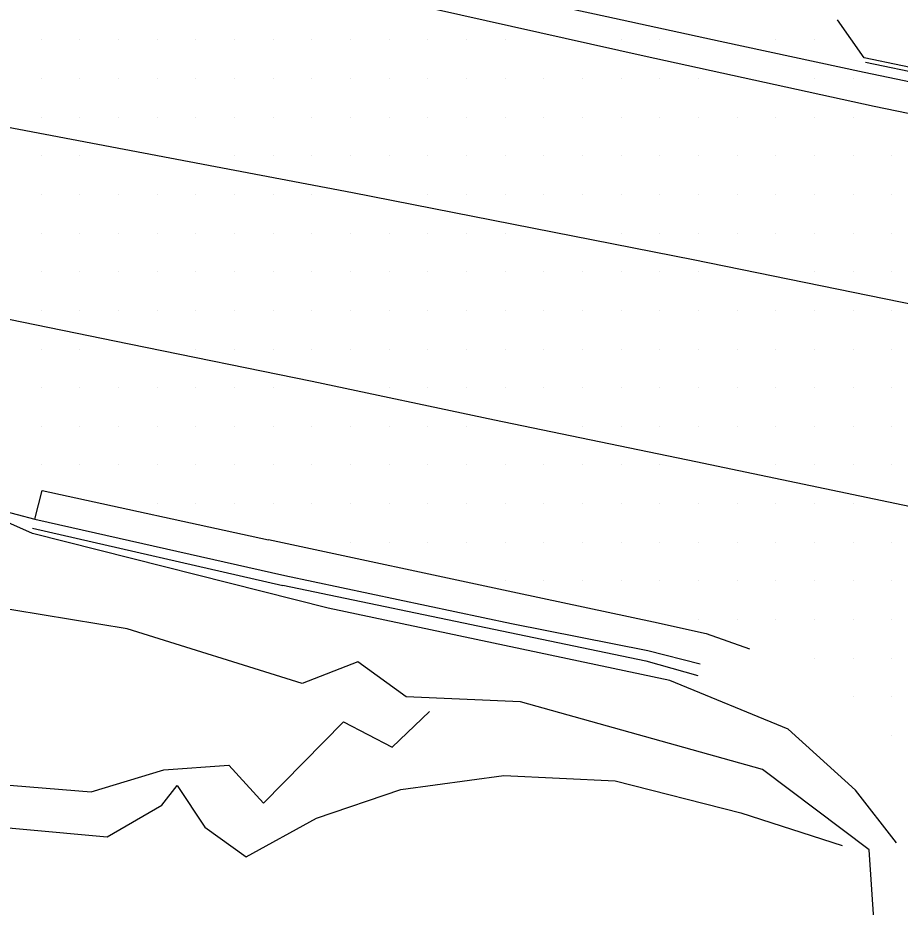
# Model space of a CAD drawing. Extents: x 1762120 to 1766775, y 709485 to 712965.
# Drawn here: x 1763034.7 to 1763091.8, y 712542.6 to 712600.2 of the extents above; entities that cross this region are included whole.
import ezdxf

# ---------------------------------------------------------------- set-up
doc = ezdxf.new("R2010")
doc.units = 0
for name, color, linetype in [('Exist DTM Breakline', 7, 'Continuous'), ('Exist DTM Drainline', 7, 'Continuous'), ('Exist DTM Scan Elevation Point', 7, 'Continuous'), ('Exist Roads Curbs', 7, 'Continuous'), ('Exist Roads EOP', 7, 'Continuous'), ('Exist Roads EOT', 7, 'Continuous')]:
    doc.layers.add(name, color=color, linetype=linetype)

msp = doc.modelspace()

# ---------------------------------------------------------------- linework, layer by layer
at = {"layer": 'Exist DTM Breakline'}
for points in [[(1763228.396, 712567.706), (1763209.574, 712571.649), (1763183.194, 712577.672), (1763154.339, 712583.753), (1763109.288, 712593.456), (1763089.475, 712597.586), (1763087.749, 712600.046)], [(1763091.548, 712546.808), (1763088.909, 712550.218), (1763084.56, 712554.167), (1763076.89, 712557.309), (1763054.814, 712561.989), (1763035.69, 712566.825), (1763034.083, 712567.538), (1763013.719, 712573.313), (1762987.017, 712580.444)], [(1763078.509, 712501.298), (1763082.887, 712516.397), (1763085.559, 712523.896), (1763090.415, 712537.051), (1763089.793, 712546.344), (1763082.891, 712551.549), (1763067.235, 712555.921), (1763059.837, 712556.242), (1763056.72, 712558.517), (1763053.115, 712557.111), (1763041.811, 712560.643), (1763027.131, 712563.065), (1763013.629, 712566.461), (1762998.001, 712571.179), (1762987.839, 712574.31), (1762976.14, 712576.143), (1762969.552, 712578.669)], [(1762962.802, 712553.103), (1762972.335, 712555.417), (1762981.953, 712555.52), (1762994.971, 712555.687), (1763023.336, 712551.42), (1763039.477, 712550.099), (1763044.177, 712551.535), (1763048.383, 712551.819), (1763050.625, 712549.373), (1763055.79, 712554.626), (1763058.948, 712552.999), (1763061.353, 712555.311)], [(1762966.29, 712550.313), (1762977.839, 712552.404), (1762994.809, 712551.746), (1763023.724, 712548.713), (1763040.508, 712547.194), (1763044.047, 712549.243), (1763045.037, 712550.512), (1763046.822, 712547.812), (1763049.503, 712545.891), (1763054.05, 712548.406), (1763059.512, 712550.246), (1763066.155, 712551.151), (1763073.353, 712550.823), (1763081.491, 712548.738), (1763088.05, 712546.626)]]:
    msp.add_lwpolyline(points, dxfattribs=at)
at = {"layer": 'Exist DTM Drainline'}
msp.add_line((1763035.838, 712567.749), (1763052, 712564.09), dxfattribs=at)
for points in [[(1763043.332, 712606.528), (1763043.869, 712606.449), (1763052.322, 712604.796), (1763058.532, 712603.432), (1763061.85, 712602.76), (1763063.615, 712602.275), (1763072.819, 712600.27), (1763080.163, 712598.678), (1763089.461, 712596.666)], [(1763089.461, 712596.666), (1763105.186, 712593.393), (1763119.823, 712590.226), (1763134.436, 712587.072), (1763149.077, 712583.936), (1763163.767, 712580.768), (1763178.414, 712577.646), (1763193.012, 712574.483), (1763207.655, 712571.168), (1763222.327, 712568.147), (1763236.948, 712564.982), (1763251.578, 712561.802), (1763266.222, 712558.686), (1763274.477, 712556.87), (1763299.09, 712551.53)], [(1763052, 712564.09), (1763066.652, 712560.984), (1763075.468, 712559.244), (1763078.866, 712558.395)]]:
    msp.add_lwpolyline(points, dxfattribs=at)
at = {"layer": 'Exist DTM Scan Elevation Point'}
for p, q in [((1763036.25, 712598.75), (1763036.25, 712598.75)), ((1763038.75, 712598.75), (1763038.75, 712598.75)), ((1763041.25, 712598.75), (1763041.25, 712598.75)), ((1763043.75, 712598.75), (1763043.75, 712598.75)), ((1763046.25, 712598.75), (1763046.25, 712598.75)), ((1763048.75, 712598.75), (1763048.75, 712598.75)), ((1763051.25, 712598.75), (1763051.25, 712598.75)), ((1763053.75, 712598.75), (1763053.75, 712598.75)), ((1763056.25, 712598.75), (1763056.25, 712598.75)), ((1763058.75, 712598.75), (1763058.75, 712598.75)), ((1763061.25, 712598.75), (1763061.25, 712598.75)), ((1763063.75, 712598.75), (1763063.75, 712598.75)), ((1763066.25, 712598.75), (1763066.25, 712598.75)), ((1763073.75, 712598.75), (1763073.75, 712598.75)), ((1763076.25, 712598.75), (1763076.25, 712598.75)), ((1763083.75, 712598.75), (1763083.75, 712598.75)), ((1763086.25, 712598.75), (1763086.25, 712598.75)), ((1763036.25, 712596.25), (1763036.25, 712596.25)), ((1763038.75, 712596.25), (1763038.75, 712596.25)), ((1763041.25, 712596.25), (1763041.25, 712596.25)), ((1763043.75, 712596.25), (1763043.75, 712596.25)), ((1763046.25, 712596.25), (1763046.25, 712596.25)), ((1763048.75, 712596.25), (1763048.75, 712596.25)), ((1763051.25, 712596.25), (1763051.25, 712596.25)), ((1763053.75, 712596.25), (1763053.75, 712596.25)), ((1763056.25, 712596.25), (1763056.25, 712596.25)), ((1763058.75, 712596.25), (1763058.75, 712596.25)), ((1763061.25, 712596.25), (1763061.25, 712596.25)), ((1763063.75, 712596.25), (1763063.75, 712596.25)), ((1763066.25, 712596.25), (1763066.25, 712596.25)), ((1763068.75, 712596.25), (1763068.75, 712596.25)), ((1763071.25, 712596.25), (1763071.25, 712596.25)), ((1763073.75, 712596.25), (1763073.75, 712596.25)), ((1763076.25, 712596.25), (1763076.25, 712596.25)), ((1763078.75, 712596.25), (1763078.75, 712596.25)), ((1763086.25, 712596.25), (1763086.25, 712596.25)), ((1763088.75, 712596.25), (1763088.75, 712596.25)), ((1763036.25, 712593.75), (1763036.25, 712593.75)), ((1763038.75, 712593.75), (1763038.75, 712593.75)), ((1763041.25, 712593.75), (1763041.25, 712593.75)), ((1763043.75, 712593.75), (1763043.75, 712593.75)), ((1763046.25, 712593.75), (1763046.25, 712593.75)), ((1763048.75, 712593.75), (1763048.75, 712593.75)), ((1763051.25, 712593.75), (1763051.25, 712593.75)), ((1763053.75, 712593.75), (1763053.75, 712593.75)), ((1763056.25, 712593.75), (1763056.25, 712593.75)), ((1763058.75, 712593.75), (1763058.75, 712593.75)), ((1763061.25, 712593.75), (1763061.25, 712593.75)), ((1763063.75, 712593.75), (1763063.75, 712593.75)), ((1763066.25, 712593.75), (1763066.25, 712593.75)), ((1763068.75, 712593.75), (1763068.75, 712593.75)), ((1763071.25, 712593.75), (1763071.25, 712593.75)), ((1763073.75, 712593.75), (1763073.75, 712593.75)), ((1763076.25, 712593.75), (1763076.25, 712593.75)), ((1763078.75, 712593.75), (1763078.75, 712593.75)), ((1763081.25, 712593.75), (1763081.25, 712593.75)), ((1763083.75, 712593.75), (1763083.75, 712593.75)), ((1763086.25, 712593.75), (1763086.25, 712593.75)), ((1763088.75, 712593.75), (1763088.75, 712593.75)), ((1763036.25, 712591.25), (1763036.25, 712591.25)), ((1763038.75, 712591.25), (1763038.75, 712591.25)), ((1763048.75, 712591.25), (1763048.75, 712591.25)), ((1763051.25, 712591.25), (1763051.25, 712591.25)), ((1763053.75, 712591.25), (1763053.75, 712591.25)), ((1763056.25, 712591.25), (1763056.25, 712591.25)), ((1763058.75, 712591.25), (1763058.75, 712591.25)), ((1763061.25, 712591.25), (1763061.25, 712591.25)), ((1763063.75, 712591.25), (1763063.75, 712591.25)), ((1763066.25, 712591.25), (1763066.25, 712591.25)), ((1763068.75, 712591.25), (1763068.75, 712591.25)), ((1763071.25, 712591.25), (1763071.25, 712591.25)), ((1763073.75, 712591.25), (1763073.75, 712591.25)), ((1763076.25, 712591.25), (1763076.25, 712591.25)), ((1763078.75, 712591.25), (1763078.75, 712591.25)), ((1763081.25, 712591.25), (1763081.25, 712591.25)), ((1763083.75, 712591.25), (1763083.75, 712591.25)), ((1763086.25, 712591.25), (1763086.25, 712591.25)), ((1763088.75, 712591.25), (1763088.75, 712591.25)), ((1763091.25, 712591.25), (1763091.25, 712591.25)), ((1763036.25, 712588.75), (1763036.25, 712588.75)), ((1763038.75, 712588.75), (1763038.75, 712588.75)), ((1763041.25, 712588.75), (1763041.25, 712588.75)), ((1763043.75, 712588.75), (1763043.75, 712588.75)), ((1763046.25, 712588.75), (1763046.25, 712588.75)), ((1763048.75, 712588.75), (1763048.75, 712588.75)), ((1763051.25, 712588.75), (1763051.25, 712588.75)), ((1763053.75, 712588.75), (1763053.75, 712588.75)), ((1763061.25, 712588.75), (1763061.25, 712588.75)), ((1763063.75, 712588.75), (1763063.75, 712588.75)), ((1763066.25, 712588.75), (1763066.25, 712588.75)), ((1763068.75, 712588.75), (1763068.75, 712588.75)), ((1763071.25, 712588.75), (1763071.25, 712588.75)), ((1763073.75, 712588.75), (1763073.75, 712588.75)), ((1763076.25, 712588.75), (1763076.25, 712588.75)), ((1763078.75, 712588.75), (1763078.75, 712588.75)), ((1763081.25, 712588.75), (1763081.25, 712588.75)), ((1763083.75, 712588.75), (1763083.75, 712588.75)), ((1763086.25, 712588.75), (1763086.25, 712588.75)), ((1763088.75, 712588.75), (1763088.75, 712588.75)), ((1763091.25, 712588.75), (1763091.25, 712588.75)), ((1763036.25, 712586.25), (1763036.25, 712586.25)), ((1763038.75, 712586.25), (1763038.75, 712586.25)), ((1763041.25, 712586.25), (1763041.25, 712586.25)), ((1763043.75, 712586.25), (1763043.75, 712586.25)), ((1763046.25, 712586.25), (1763046.25, 712586.25)), ((1763048.75, 712586.25), (1763048.75, 712586.25)), ((1763051.25, 712586.25), (1763051.25, 712586.25)), ((1763053.75, 712586.25), (1763053.75, 712586.25)), ((1763056.25, 712586.25), (1763056.25, 712586.25)), ((1763058.75, 712586.25), (1763058.75, 712586.25)), ((1763061.25, 712586.25), (1763061.25, 712586.25)), ((1763063.75, 712586.25), (1763063.75, 712586.25)), ((1763066.25, 712586.25), (1763066.25, 712586.25)), ((1763073.75, 712586.25), (1763073.75, 712586.25)), ((1763076.25, 712586.25), (1763076.25, 712586.25)), ((1763078.75, 712586.25), (1763078.75, 712586.25)), ((1763081.25, 712586.25), (1763081.25, 712586.25)), ((1763083.75, 712586.25), (1763083.75, 712586.25)), ((1763086.25, 712586.25), (1763086.25, 712586.25)), ((1763088.75, 712586.25), (1763088.75, 712586.25)), ((1763091.25, 712586.25), (1763091.25, 712586.25)), ((1763036.25, 712583.75), (1763036.25, 712583.75)), ((1763038.75, 712583.75), (1763038.75, 712583.75)), ((1763041.25, 712583.75), (1763041.25, 712583.75)), ((1763043.75, 712583.75), (1763043.75, 712583.75)), ((1763046.25, 712583.75), (1763046.25, 712583.75)), ((1763048.75, 712583.75), (1763048.75, 712583.75)), ((1763051.25, 712583.75), (1763051.25, 712583.75)), ((1763053.75, 712583.75), (1763053.75, 712583.75)), ((1763056.25, 712583.75), (1763056.25, 712583.75)), ((1763058.75, 712583.75), (1763058.75, 712583.75)), ((1763061.25, 712583.75), (1763061.25, 712583.75)), ((1763063.75, 712583.75), (1763063.75, 712583.75)), ((1763066.25, 712583.75), (1763066.25, 712583.75)), ((1763068.75, 712583.75), (1763068.75, 712583.75)), ((1763071.25, 712583.75), (1763071.25, 712583.75)), ((1763073.75, 712583.75), (1763073.75, 712583.75)), ((1763076.25, 712583.75), (1763076.25, 712583.75)), ((1763078.75, 712583.75), (1763078.75, 712583.75)), ((1763086.25, 712583.75), (1763086.25, 712583.75)), ((1763088.75, 712583.75), (1763088.75, 712583.75)), ((1763091.25, 712583.75), (1763091.25, 712583.75)), ((1763036.25, 712581.25), (1763036.25, 712581.25)), ((1763038.75, 712581.25), (1763038.75, 712581.25)), ((1763041.25, 712581.25), (1763041.25, 712581.25)), ((1763043.75, 712581.25), (1763043.75, 712581.25)), ((1763046.25, 712581.25), (1763046.25, 712581.25)), ((1763048.75, 712581.25), (1763048.75, 712581.25)), ((1763051.25, 712581.25), (1763051.25, 712581.25)), ((1763053.75, 712581.25), (1763053.75, 712581.25)), ((1763056.25, 712581.25), (1763056.25, 712581.25)), ((1763058.75, 712581.25), (1763058.75, 712581.25)), ((1763061.25, 712581.25), (1763061.25, 712581.25)), ((1763063.75, 712581.25), (1763063.75, 712581.25)), ((1763066.25, 712581.25), (1763066.25, 712581.25)), ((1763068.75, 712581.25), (1763068.75, 712581.25)), ((1763071.25, 712581.25), (1763071.25, 712581.25)), ((1763073.75, 712581.25), (1763073.75, 712581.25)), ((1763076.25, 712581.25), (1763076.25, 712581.25)), ((1763078.75, 712581.25), (1763078.75, 712581.25)), ((1763081.25, 712581.25), (1763081.25, 712581.25)), ((1763083.75, 712581.25), (1763083.75, 712581.25)), ((1763086.25, 712581.25), (1763086.25, 712581.25)), ((1763088.75, 712581.25), (1763088.75, 712581.25)), ((1763091.25, 712581.25), (1763091.25, 712581.25)), ((1763036.25, 712578.75), (1763036.25, 712578.75)), ((1763038.75, 712578.75), (1763038.75, 712578.75)), ((1763046.25, 712578.75), (1763046.25, 712578.75)), ((1763048.75, 712578.75), (1763048.75, 712578.75)), ((1763051.25, 712578.75), (1763051.25, 712578.75)), ((1763053.75, 712578.75), (1763053.75, 712578.75)), ((1763056.25, 712578.75), (1763056.25, 712578.75)), ((1763058.75, 712578.75), (1763058.75, 712578.75)), ((1763061.25, 712578.75), (1763061.25, 712578.75)), ((1763063.75, 712578.75), (1763063.75, 712578.75)), ((1763066.25, 712578.75), (1763066.25, 712578.75)), ((1763068.75, 712578.75), (1763068.75, 712578.75)), ((1763071.25, 712578.75), (1763071.25, 712578.75)), ((1763073.75, 712578.75), (1763073.75, 712578.75)), ((1763076.25, 712578.75), (1763076.25, 712578.75)), ((1763078.75, 712578.75), (1763078.75, 712578.75)), ((1763081.25, 712578.75), (1763081.25, 712578.75)), ((1763083.75, 712578.75), (1763083.75, 712578.75)), ((1763086.25, 712578.75), (1763086.25, 712578.75)), ((1763088.75, 712578.75), (1763088.75, 712578.75)), ((1763091.25, 712578.75), (1763091.25, 712578.75)), ((1763036.25, 712576.25), (1763036.25, 712576.25)), ((1763038.75, 712576.25), (1763038.75, 712576.25)), ((1763041.25, 712576.25), (1763041.25, 712576.25)), ((1763043.75, 712576.25), (1763043.75, 712576.25)), ((1763046.25, 712576.25), (1763046.25, 712576.25)), ((1763048.75, 712576.25), (1763048.75, 712576.25)), ((1763051.25, 712576.25), (1763051.25, 712576.25)), ((1763058.75, 712576.25), (1763058.75, 712576.25)), ((1763061.25, 712576.25), (1763061.25, 712576.25)), ((1763063.75, 712576.25), (1763063.75, 712576.25)), ((1763066.25, 712576.25), (1763066.25, 712576.25)), ((1763068.75, 712576.25), (1763068.75, 712576.25)), ((1763071.25, 712576.25), (1763071.25, 712576.25)), ((1763073.75, 712576.25), (1763073.75, 712576.25)), ((1763076.25, 712576.25), (1763076.25, 712576.25)), ((1763078.75, 712576.25), (1763078.75, 712576.25)), ((1763081.25, 712576.25), (1763081.25, 712576.25)), ((1763083.75, 712576.25), (1763083.75, 712576.25)), ((1763086.25, 712576.25), (1763086.25, 712576.25)), ((1763088.75, 712576.25), (1763088.75, 712576.25)), ((1763091.25, 712576.25), (1763091.25, 712576.25)), ((1763036.25, 712573.75), (1763036.25, 712573.75)), ((1763038.75, 712573.75), (1763038.75, 712573.75)), ((1763041.25, 712573.75), (1763041.25, 712573.75)), ((1763043.75, 712573.75), (1763043.75, 712573.75)), ((1763046.25, 712573.75), (1763046.25, 712573.75)), ((1763048.75, 712573.75), (1763048.75, 712573.75)), ((1763051.25, 712573.75), (1763051.25, 712573.75)), ((1763053.75, 712573.75), (1763053.75, 712573.75)), ((1763056.25, 712573.75), (1763056.25, 712573.75)), ((1763058.75, 712573.75), (1763058.75, 712573.75)), ((1763061.25, 712573.75), (1763061.25, 712573.75)), ((1763063.75, 712573.75), (1763063.75, 712573.75)), ((1763071.25, 712573.75), (1763071.25, 712573.75)), ((1763073.75, 712573.75), (1763073.75, 712573.75)), ((1763076.25, 712573.75), (1763076.25, 712573.75)), ((1763078.75, 712573.75), (1763078.75, 712573.75)), ((1763081.25, 712573.75), (1763081.25, 712573.75)), ((1763083.75, 712573.75), (1763083.75, 712573.75)), ((1763086.25, 712573.75), (1763086.25, 712573.75)), ((1763088.75, 712573.75), (1763088.75, 712573.75)), ((1763091.25, 712573.75), (1763091.25, 712573.75)), ((1763036.25, 712571.25), (1763036.25, 712571.25)), ((1763038.75, 712571.25), (1763038.75, 712571.25)), ((1763041.25, 712571.25), (1763041.25, 712571.25)), ((1763043.75, 712571.25), (1763043.75, 712571.25)), ((1763046.25, 712571.25), (1763046.25, 712571.25)), ((1763048.75, 712571.25), (1763048.75, 712571.25)), ((1763051.25, 712571.25), (1763051.25, 712571.25)), ((1763053.75, 712571.25), (1763053.75, 712571.25)), ((1763056.25, 712571.25), (1763056.25, 712571.25)), ((1763058.75, 712571.25), (1763058.75, 712571.25)), ((1763061.25, 712571.25), (1763061.25, 712571.25)), ((1763063.75, 712571.25), (1763063.75, 712571.25)), ((1763066.25, 712571.25), (1763066.25, 712571.25)), ((1763068.75, 712571.25), (1763068.75, 712571.25)), ((1763071.25, 712571.25), (1763071.25, 712571.25)), ((1763073.75, 712571.25), (1763073.75, 712571.25)), ((1763076.25, 712571.25), (1763076.25, 712571.25)), ((1763083.75, 712571.25), (1763083.75, 712571.25)), ((1763086.25, 712571.25), (1763086.25, 712571.25)), ((1763088.75, 712571.25), (1763088.75, 712571.25)), ((1763091.25, 712571.25), (1763091.25, 712571.25)), ((1763043.75, 712568.75), (1763043.75, 712568.75)), ((1763046.25, 712568.75), (1763046.25, 712568.75)), ((1763048.75, 712568.75), (1763048.75, 712568.75)), ((1763051.25, 712568.75), (1763051.25, 712568.75)), ((1763053.75, 712568.75), (1763053.75, 712568.75)), ((1763056.25, 712568.75), (1763056.25, 712568.75)), ((1763058.75, 712568.75), (1763058.75, 712568.75)), ((1763061.25, 712568.75), (1763061.25, 712568.75)), ((1763063.75, 712568.75), (1763063.75, 712568.75)), ((1763066.25, 712568.75), (1763066.25, 712568.75)), ((1763068.75, 712568.75), (1763068.75, 712568.75)), ((1763071.25, 712568.75), (1763071.25, 712568.75)), ((1763073.75, 712568.75), (1763073.75, 712568.75)), ((1763076.25, 712568.75), (1763076.25, 712568.75)), ((1763078.75, 712568.75), (1763078.75, 712568.75)), ((1763081.25, 712568.75), (1763081.25, 712568.75)), ((1763083.75, 712568.75), (1763083.75, 712568.75)), ((1763086.25, 712568.75), (1763086.25, 712568.75)), ((1763088.75, 712568.75), (1763088.75, 712568.75)), ((1763056.25, 712566.25), (1763056.25, 712566.25)), ((1763058.75, 712566.25), (1763058.75, 712566.25)), ((1763061.25, 712566.25), (1763061.25, 712566.25)), ((1763063.75, 712566.25), (1763063.75, 712566.25)), ((1763066.25, 712566.25), (1763066.25, 712566.25)), ((1763068.75, 712566.25), (1763068.75, 712566.25)), ((1763071.25, 712566.25), (1763071.25, 712566.25)), ((1763073.75, 712566.25), (1763073.75, 712566.25)), ((1763076.25, 712566.25), (1763076.25, 712566.25)), ((1763078.75, 712566.25), (1763078.75, 712566.25)), ((1763081.25, 712566.25), (1763081.25, 712566.25)), ((1763083.75, 712566.25), (1763083.75, 712566.25)), ((1763086.25, 712566.25), (1763086.25, 712566.25)), ((1763088.75, 712566.25), (1763088.75, 712566.25)), ((1763091.25, 712566.25), (1763091.25, 712566.25)), ((1763066.25, 712563.75), (1763066.25, 712563.75)), ((1763068.75, 712563.75), (1763068.75, 712563.75)), ((1763071.25, 712563.75), (1763071.25, 712563.75)), ((1763073.75, 712563.75), (1763073.75, 712563.75)), ((1763076.25, 712563.75), (1763076.25, 712563.75)), ((1763078.75, 712563.75), (1763078.75, 712563.75)), ((1763081.25, 712563.75), (1763081.25, 712563.75)), ((1763083.75, 712563.75), (1763083.75, 712563.75)), ((1763086.25, 712563.75), (1763086.25, 712563.75)), ((1763088.75, 712563.75), (1763088.75, 712563.75)), ((1763091.25, 712563.75), (1763091.25, 712563.75)), ((1763078.75, 712561.25), (1763078.75, 712561.25)), ((1763081.25, 712561.25), (1763081.25, 712561.25)), ((1763083.75, 712561.25), (1763083.75, 712561.25)), ((1763086.25, 712561.25), (1763086.25, 712561.25)), ((1763088.75, 712561.25), (1763088.75, 712561.25)), ((1763091.25, 712561.25), (1763091.25, 712561.25)), ((1763086.25, 712558.75), (1763086.25, 712558.75)), ((1763088.75, 712558.75), (1763088.75, 712558.75)), ((1763091.25, 712558.75), (1763091.25, 712558.75)), ((1763088.75, 712556.25), (1763088.75, 712556.25)), ((1763091.25, 712556.25), (1763091.25, 712556.25)), ((1763091.25, 712553.75), (1763091.25, 712553.75))]:
    msp.add_line(p, q, dxfattribs=at)
at = {"layer": 'Exist Roads Curbs'}
msp.add_line((1763035.693, 712567.165), (1763051.88, 712563.46), dxfattribs=at)
for points in [[(1763089.553, 712597.315), (1763105.321, 712594.032), (1763119.962, 712590.885), (1763134.574, 712587.756), (1763149.21, 712584.592), (1763163.905, 712581.39), (1763178.545, 712578.238), (1763193.143, 712575.098), (1763207.826, 712571.919), (1763222.426, 712568.578), (1763237.047, 712565.423), (1763251.674, 712562.23), (1763266.336, 712559.194), (1763273.697, 712557.482)], [(1763051.878, 712563.464), (1763066.542, 712560.419), (1763075.338, 712558.577), (1763078.718, 712557.639)]]:
    msp.add_lwpolyline(points, dxfattribs=at)
at = {"layer": 'Exist Roads EOP'}
msp.add_line((1763036.299, 712569.604), (1763050.939, 712566.418), dxfattribs=at)
for points in [[(1763059.92, 712601.15), (1763075.24, 712597.71), (1763090.11, 712594.46)], [(1763090.11, 712594.46), (1763104.774, 712591.438), (1763119.418, 712588.303), (1763134.062, 712585.226), (1763148.688, 712582.014), (1763163.357, 712578.925), (1763177.998, 712575.776), (1763192.607, 712572.575), (1763207.239, 712569.338), (1763221.89, 712566.224), (1763236.512, 712563.025), (1763251.153, 712559.894), (1763265.788, 712556.737), (1763272.938, 712555.128), (1763281.095, 712553.402), (1763287.44, 712552.09), (1763292.203, 712550.988), (1763300.15, 712549.23)], [(1762967.41, 712587.215), (1762981.15, 712583.4), (1762996.86, 712579.16), (1763003.59, 712577.46), (1763016.4, 712572.87), (1763035.838, 712567.749), (1763036.3, 712569.6)], [(1763050.94, 712566.42), (1763067.04, 712562.975), (1763075.831, 712561.106), (1763079.245, 712560.342), (1763082.05, 712559.35)]]:
    msp.add_lwpolyline(points, dxfattribs=at)
at = {"layer": 'Exist Roads EOT'}
for points in [[(1762970.656, 712604.722), (1762998.06, 712599.827), (1763022.414, 712595.32), (1763039.9, 712592.003), (1763056.38, 712588.88)], [(1762968.661, 712593.549), (1762978.024, 712591.801), (1762991.452, 712589.167), (1763005.659, 712586.411), (1763020.355, 712583.514), (1763041.942, 712579.095), (1763053.763, 712576.666)], [(1763056.38, 712588.88), (1763078.41, 712584.54), (1763099.11, 712580.31), (1763112.53, 712577.49), (1763127.57, 712574.41), (1763143.94, 712571.01), (1763168.52, 712565.81), (1763188.97, 712561.48), (1763204.93, 712558.1)], [(1763053.763, 712576.666), (1763065.56, 712574.17), (1763078.57, 712571.48), (1763098.45, 712567.31), (1763109.98, 712564.88), (1763126.3, 712561.46), (1763134.8, 712559.69), (1763144.9, 712557.52), (1763156.4, 712555.09), (1763167.71, 712552.7), (1763183.98, 712549.12), (1763202.32, 712545.24)]]:
    msp.add_lwpolyline(points, dxfattribs=at)

doc.saveas('drawing.dxf')
